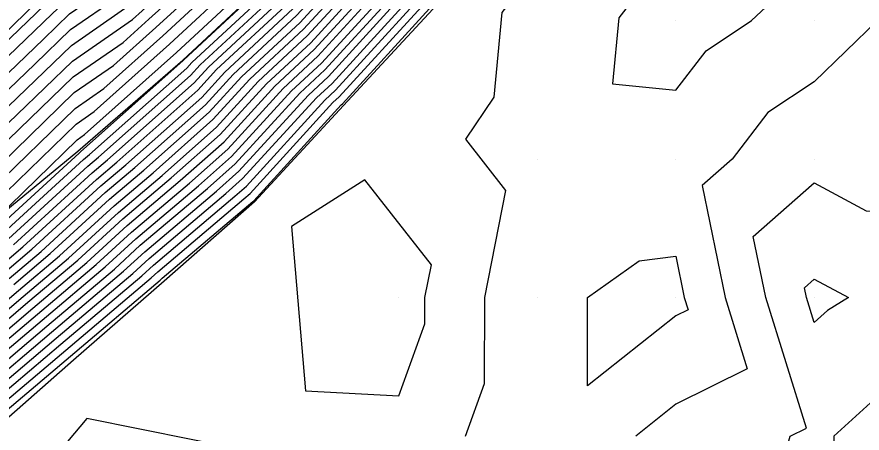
# Model space of a CAD drawing. Extents: x 2188792 to 2191981, y 386090 to 389710.
# Drawn here: x 2191092.6 to 2191153.7, y 388790.5 to 388820.5 of the extents above; entities that cross this region are included whole.
import ezdxf

# ---------------------------------------------------------------- set-up
doc = ezdxf.new("R2010")
doc.units = 0
for name, color, linetype in [('DTM Contours Major', 7, 'Continuous'), ('DTM Contours Minor', 7, 'Continuous'), ('Exist DTM QL2 LIDAR Elevation Point', 7, 'Continuous'), ('Exist Roads EOP', 7, 'Continuous'), ('PH Exist DTM Breakline', 7, 'Continuous')]:
    doc.layers.add(name, color=color, linetype=linetype)

msp = doc.modelspace()

# ---------------------------------------------------------------- linework, layer by layer
at = {"layer": 'DTM Contours Major'}
for points in [[(2191090.42, 388804.566), (2191097.132, 388810.71), (2191097.229, 388810.793), (2191104.642, 388817.379), (2191104.668, 388817.408), (2191111.298, 388823.565), (2191111.345, 388823.616), (2191117.953, 388829.756), (2191118.019, 388829.829), (2191124.606, 388835.952), (2191124.692, 388836.046), (2191131.293, 388842.365), (2191131.372, 388842.437), (2191137.985, 388848.767), (2191138.051, 388848.829), (2191144.676, 388855.171), (2191144.729, 388855.22), (2191151.367, 388861.575), (2191151.406, 388861.611), (2191158.058, 388867.98)], [(2191090.084, 388793.483), (2191095.148, 388797.771), (2191100.343, 388802.171), (2191101.871, 388803.569), (2191107.067, 388807.965), (2191108.674, 388809.393), (2191113.667, 388814.862), (2191115.139, 388816.229), (2191120.106, 388821.664), (2191121.605, 388823.057), (2191126.547, 388828.459), (2191128.074, 388829.879), (2191132.99, 388835.248), (2191134.554, 388836.744), (2191139.82, 388841.631), (2191141.242, 388842.993), (2191146.658, 388848.015), (2191147.93, 388849.232), (2191153.506, 388854.398), (2191154.618, 388855.462), (2191160.365, 388860.78), (2191161.306, 388861.681), (2191166.307, 388866.216)], [(2191091.743, 388802.087), (2191093.727, 388803.768), (2191098.711, 388808.33), (2191100.508, 388809.85), (2191105.986, 388814.717), (2191107.668, 388816.559), (2191112.578, 388821.119), (2191114.265, 388822.965), (2191119.17, 388827.523), (2191120.862, 388829.372), (2191125.762, 388833.928), (2191127.458, 388835.78), (2191132.38, 388840.491), (2191134.188, 388842.169), (2191139.07, 388846.843), (2191140.92, 388848.557), (2191145.761, 388853.191), (2191147.655, 388854.946), (2191152.451, 388859.537), (2191154.393, 388861.334), (2191159.141, 388865.88)], [(2191092.046, 388811.682), (2191096.718, 388816.206), (2191100.308, 388818.693), (2191102.178, 388820.369), (2191103.81, 388821.879), (2191108.838, 388826.869), (2191110.396, 388828.31), (2191115.498, 388833.38), (2191116.977, 388834.746), (2191122.158, 388839.901), (2191123.531, 388841.221), (2191128.818, 388846.485), (2191130.081, 388847.7), (2191135.477, 388853.076), (2191136.628, 388854.182), (2191142.136, 388859.674), (2191143.171, 388860.669), (2191148.523, 388865.689)], [(2191089.946, 388796.966), (2191093.445, 388799.929), (2191097.035, 388802.969), (2191100.291, 388805.95), (2191103.788, 388808.907), (2191107.33, 388812.055), (2191110.668, 388815.711), (2191113.858, 388818.674), (2191117.185, 388822.315), (2191120.388, 388825.29), (2191123.704, 388828.916), (2191126.918, 388831.904), (2191130.224, 388835.514), (2191133.467, 388838.618), (2191137.004, 388841.9), (2191140.156, 388844.918), (2191143.789, 388848.286), (2191146.846, 388851.212), (2191150.581, 388854.672), (2191153.535, 388857.5), (2191157.379, 388861.057), (2191160.224, 388863.781)], [(2191076.658, 388802.945), (2191095.2, 388820.754), (2191096.374, 388821.891), (2191097.948, 388822.981), (2191100.071, 388825.1), (2191111.672, 388836.665), (2191113.747, 388838.735), (2191115.735, 388840.719), (2191117.641, 388842.621), (2191132.837, 388857.768), (2191134.699, 388859.627), (2191136.487, 388861.41), (2191137.813, 388862.841)], [(2191125.032, 388790.275), (2191126.416, 388794.073), (2191126.417, 388800.275), (2191127.952, 388808.014), (2191125.066, 388811.698), (2191127.096, 388814.752), (2191127.691, 388820.858), (2191131.784, 388826.181), (2191136.439, 388832.235), (2191138.231, 388834.141), (2191145.084, 388837.348), (2191149.431, 388839.383), (2191156.011, 388843.119)], [(2191154.782, 388820.277), (2191150.217, 388815.856), (2191146.864, 388813.629), (2191144.279, 388810.277), (2191142.116, 388808.376), (2191143.77, 388800.275), (2191145.372, 388795.119), (2191140.216, 388792.566), (2191137.323, 388790.275)]]:
    msp.add_lwpolyline(points, dxfattribs=at)
at = {"layer": 'DTM Contours Minor'}
for points in [[(2191091.081, 388804.406), (2191097.448, 388810.234), (2191097.885, 388810.604), (2191104.91, 388816.846), (2191105.268, 388817.238), (2191111.554, 388823.076), (2191111.929, 388823.486), (2191118.196, 388829.309), (2191118.588, 388829.737), (2191124.837, 388835.547), (2191125.245, 388835.993), (2191131.511, 388841.99), (2191131.935, 388842.384), (2191138.202, 388848.382), (2191138.625, 388848.774), (2191144.893, 388854.775), (2191145.314, 388855.165), (2191151.584, 388861.167), (2191152.004, 388861.556), (2191158.275, 388867.56)], [(2191091.743, 388804.247), (2191097.764, 388809.758), (2191098.541, 388810.416), (2191105.179, 388816.314), (2191105.868, 388817.069), (2191111.81, 388822.587), (2191112.513, 388823.356), (2191118.44, 388828.863), (2191119.156, 388829.646), (2191125.068, 388835.143), (2191125.798, 388835.94), (2191131.728, 388841.615), (2191132.498, 388842.33), (2191138.419, 388847.997), (2191139.198, 388848.72), (2191145.11, 388854.379), (2191145.899, 388855.11), (2191151.801, 388860.76), (2191152.601, 388861.5), (2191158.491, 388867.14)], [(2191082.546, 388803.766), (2191092.677, 388813.497), (2191096.649, 388817.343), (2191101.001, 388820.358), (2191101.682, 388820.968), (2191102.276, 388821.518), (2191108.339, 388827.535), (2191108.83, 388827.989), (2191114.997, 388834.116), (2191115.378, 388834.469), (2191121.653, 388840.712), (2191121.915, 388840.964), (2191128.31, 388847.33), (2191128.448, 388847.463), (2191134.965, 388853.956), (2191134.977, 388853.967), (2191135.57, 388854.558), (2191141.543, 388860.519), (2191141.576, 388860.554), (2191141.693, 388860.67), (2191147.939, 388866.517)], [(2191092.404, 388804.087), (2191098.08, 388809.282), (2191099.197, 388810.227), (2191105.448, 388815.781), (2191106.468, 388816.899), (2191112.066, 388822.097), (2191113.097, 388823.226), (2191118.683, 388828.416), (2191119.725, 388829.555), (2191125.3, 388834.738), (2191126.352, 388835.886), (2191131.945, 388841.241), (2191133.061, 388842.276), (2191138.636, 388847.612), (2191139.772, 388848.666), (2191145.327, 388853.983), (2191146.484, 388855.055), (2191152.017, 388860.352), (2191153.198, 388861.445), (2191158.708, 388866.72)], [(2191090.057, 388794.18), (2191094.807, 388798.203), (2191099.682, 388802.331), (2191101.555, 388804.045), (2191106.411, 388808.153), (2191108.405, 388809.925), (2191113.067, 388815.032), (2191114.882, 388816.718), (2191119.522, 388821.794), (2191121.362, 388823.504), (2191125.978, 388828.55), (2191127.843, 388830.284), (2191132.437, 388835.301), (2191134.336, 388837.119), (2191139.257, 388841.685), (2191141.025, 388843.378), (2191146.084, 388848.069), (2191147.713, 388849.628), (2191152.921, 388854.452), (2191154.402, 388855.87), (2191159.768, 388860.835), (2191161.09, 388862.101), (2191165.758, 388866.335)], [(2191090.112, 388792.787), (2191095.488, 388797.34), (2191101.005, 388802.011), (2191102.187, 388803.093), (2191107.723, 388807.776), (2191108.943, 388808.86), (2191114.267, 388814.693), (2191115.395, 388815.74), (2191120.69, 388821.534), (2191121.849, 388822.611), (2191127.115, 388828.368), (2191128.305, 388829.474), (2191133.543, 388835.194), (2191134.771, 388836.37), (2191140.383, 388841.578), (2191141.459, 388842.608), (2191147.232, 388847.96), (2191148.147, 388848.836), (2191154.092, 388854.343), (2191154.835, 388855.055), (2191160.962, 388860.724), (2191161.523, 388861.261), (2191166.855, 388866.098)], [(2191090.139, 388792.09), (2191095.829, 388796.908), (2191101.666, 388801.852), (2191102.503, 388802.617), (2191108.379, 388807.588), (2191109.212, 388808.328), (2191114.867, 388814.523), (2191115.651, 388815.251), (2191121.274, 388821.404), (2191122.092, 388822.164), (2191127.683, 388828.276), (2191128.537, 388829.07), (2191134.096, 388835.141), (2191134.988, 388835.995), (2191140.946, 388841.524), (2191141.676, 388842.223), (2191147.806, 388847.906), (2191148.364, 388848.441), (2191154.677, 388854.288), (2191155.052, 388854.647), (2191161.559, 388860.669), (2191161.739, 388860.841), (2191167.404, 388865.979)], [(2191091.402, 388802.518), (2191093.066, 388803.927), (2191098.395, 388808.806), (2191099.852, 388810.039), (2191105.717, 388815.249), (2191107.068, 388816.729), (2191112.322, 388821.608), (2191113.681, 388823.095), (2191118.927, 388827.97), (2191120.293, 388829.463), (2191125.531, 388834.333), (2191126.905, 388835.833), (2191132.163, 388840.866), (2191133.625, 388842.222), (2191138.853, 388847.228), (2191140.346, 388848.612), (2191145.544, 388853.587), (2191147.07, 388855.001), (2191152.234, 388859.945), (2191153.795, 388861.39), (2191158.925, 388866.3)], [(2191092.083, 388801.655), (2191094.389, 388803.608), (2191099.027, 388807.854), (2191101.164, 388809.662), (2191106.254, 388814.184), (2191108.268, 388816.39), (2191112.834, 388820.63), (2191114.849, 388822.835), (2191119.414, 388827.077), (2191121.43, 388829.281), (2191125.993, 388833.523), (2191128.011, 388835.727), (2191132.598, 388840.117), (2191134.751, 388842.115), (2191139.288, 388846.458), (2191141.494, 388848.503), (2191145.978, 388852.795), (2191148.24, 388854.891), (2191152.668, 388859.13), (2191154.99, 388861.279), (2191159.358, 388865.461)], [(2191089.891, 388798.359), (2191092.764, 388800.792), (2191095.712, 388803.289), (2191099.659, 388806.902), (2191102.476, 388809.284), (2191106.792, 388813.119), (2191109.468, 388816.05), (2191113.346, 388819.652), (2191116.017, 388822.575), (2191119.901, 388826.183), (2191122.567, 388829.098), (2191126.456, 388832.713), (2191129.118, 388835.62), (2191133.032, 388839.367), (2191135.877, 388842.008), (2191139.722, 388845.688), (2191142.641, 388848.395), (2191146.412, 388852.004), (2191149.41, 388854.781), (2191153.101, 388858.315), (2191156.184, 388861.168), (2191159.791, 388864.621)], [(2191091.415, 388809.868), (2191096.786, 388815.069), (2191099.615, 388817.029), (2191102.674, 388819.77), (2191105.344, 388822.24), (2191109.337, 388826.203), (2191111.961, 388828.63), (2191116, 388832.643), (2191118.576, 388835.024), (2191122.662, 388839.089), (2191125.146, 388841.478), (2191129.326, 388845.64), (2191131.714, 388847.936), (2191135.99, 388852.196), (2191138.279, 388854.398), (2191142.653, 388858.758), (2191144.84, 388860.863), (2191149.099, 388864.857)], [(2191092.424, 388801.224), (2191095.051, 388803.448), (2191099.343, 388807.378), (2191101.82, 388809.473), (2191106.523, 388813.652), (2191108.868, 388816.22), (2191113.09, 388820.141), (2191115.433, 388822.705), (2191119.657, 388826.63), (2191121.999, 388829.19), (2191126.224, 388833.118), (2191128.564, 388835.674), (2191132.815, 388839.742), (2191135.314, 388842.061), (2191139.505, 388846.073), (2191142.068, 388848.449), (2191146.195, 388852.4), (2191148.825, 388854.836), (2191152.884, 388858.722), (2191155.587, 388861.223), (2191159.574, 388865.041)], [(2191079.602, 388803.355), (2191093.939, 388817.125), (2191096.512, 388819.617), (2191099.961, 388822.007), (2191104.613, 388826.649), (2191109.66, 388831.68), (2191114.336, 388836.346), (2191118.816, 388840.817), (2191123.112, 388845.104), (2191130.47, 388852.438), (2191134.83, 388856.788), (2191139.015, 388860.964), (2191139.695, 388861.698), (2191142.09, 388864.085)], [(2191089.919, 388797.662), (2191093.105, 388800.361), (2191096.374, 388803.129), (2191099.975, 388806.426), (2191103.132, 388809.096), (2191107.061, 388812.587), (2191110.068, 388815.881), (2191113.602, 388819.163), (2191116.601, 388822.445), (2191120.144, 388825.737), (2191123.136, 388829.007), (2191126.687, 388832.308), (2191129.671, 388835.567), (2191133.25, 388838.992), (2191136.441, 388841.954), (2191139.939, 388845.303), (2191143.215, 388848.34), (2191146.629, 388851.608), (2191149.995, 388854.726), (2191153.318, 388857.907), (2191156.781, 388861.112), (2191160.007, 388864.201)], [(2191090.785, 388808.054), (2191096.855, 388813.932), (2191098.922, 388815.364), (2191103.171, 388819.171), (2191106.878, 388822.602), (2191109.836, 388825.537), (2191113.527, 388828.951), (2191116.501, 388831.906), (2191120.175, 388835.302), (2191123.166, 388838.278), (2191126.762, 388841.736), (2191129.834, 388844.794), (2191133.347, 388848.173), (2191136.502, 388851.316), (2191139.93, 388854.613), (2191143.169, 388857.843), (2191146.509, 388861.056), (2191149.675, 388864.026)], [(2191075.186, 388802.74), (2191095.831, 388822.569), (2191096.306, 388823.028), (2191096.942, 388823.469), (2191097.8, 388824.325), (2191112.679, 388839.157), (2191113.453, 388839.93), (2191114.195, 388840.67), (2191114.906, 388841.38), (2191134.021, 388860.434), (2191134.634, 388861.046), (2191135.223, 388861.633), (2191136.873, 388863.413)], [(2191089.974, 388796.269), (2191093.786, 388799.498), (2191097.697, 388802.81), (2191100.607, 388805.474), (2191104.443, 388808.719), (2191107.599, 388811.522), (2191111.268, 388815.541), (2191114.114, 388818.185), (2191117.769, 388822.185), (2191120.631, 388824.844), (2191124.273, 388828.824), (2191127.149, 388831.499), (2191130.777, 388835.461), (2191133.684, 388838.243), (2191137.567, 388841.846), (2191140.373, 388844.533), (2191144.363, 388848.232), (2191147.062, 388850.816), (2191151.166, 388854.617), (2191153.751, 388857.092), (2191157.976, 388861.002), (2191160.44, 388863.361)], [(2191090.001, 388795.573), (2191094.126, 388799.066), (2191098.358, 388802.65), (2191100.923, 388804.998), (2191105.099, 388808.53), (2191107.867, 388810.99), (2191111.868, 388815.372), (2191114.37, 388817.696), (2191118.353, 388822.054), (2191120.875, 388824.397), (2191124.841, 388828.733), (2191127.381, 388831.094), (2191131.33, 388835.407), (2191133.902, 388837.868), (2191138.13, 388841.793), (2191140.591, 388844.148), (2191144.937, 388848.177), (2191147.279, 388850.42), (2191151.751, 388854.562), (2191153.968, 388856.685), (2191158.573, 388860.946), (2191160.657, 388862.941)], [(2191090.154, 388806.239), (2191096.924, 388812.795), (2191098.229, 388813.7), (2191103.667, 388818.571), (2191108.412, 388822.963), (2191110.335, 388824.871), (2191115.093, 388829.272), (2191117.003, 388831.17), (2191121.774, 388835.579), (2191123.67, 388837.467), (2191128.378, 388841.993), (2191130.343, 388843.949), (2191134.98, 388848.409), (2191137.015, 388850.436), (2191141.581, 388854.828), (2191143.686, 388856.927), (2191148.178, 388861.25), (2191150.252, 388863.194)], [(2191078.13, 388803.15), (2191094.569, 388818.94), (2191096.443, 388820.754), (2191098.955, 388822.494), (2191102.342, 388825.874), (2191110.666, 388834.172), (2191114.042, 388837.541), (2191117.276, 388840.768), (2191120.377, 388843.862), (2191131.653, 388855.103), (2191134.765, 388858.208), (2191137.751, 388861.187), (2191138.754, 388862.27)], [(2191081.074, 388803.561), (2191093.308, 388815.311), (2191096.58, 388818.48), (2191100.967, 388821.519), (2191106.884, 388827.423), (2191108.653, 388829.187), (2191114.63, 388835.152), (2191120.357, 388840.866), (2191125.847, 388846.345), (2191129.286, 388849.772), (2191134.895, 388855.369), (2191140.279, 388860.741), (2191140.635, 388861.126), (2191141.891, 388862.378)], [(2191090.029, 388794.876), (2191094.467, 388798.635), (2191099.02, 388802.49), (2191101.239, 388804.522), (2191105.755, 388808.342), (2191108.136, 388810.457), (2191112.468, 388815.202), (2191114.626, 388817.207), (2191118.938, 388821.924), (2191121.118, 388823.951), (2191125.41, 388828.642), (2191127.612, 388830.689), (2191131.884, 388835.354), (2191134.119, 388837.494), (2191138.693, 388841.739), (2191140.808, 388843.763), (2191145.511, 388848.123), (2191147.496, 388850.024), (2191152.336, 388854.507), (2191154.185, 388856.277), (2191159.17, 388860.891), (2191160.873, 388862.521)], [(2191091.139, 388805.99), (2191096.992, 388811.659), (2191097.536, 388812.035), (2191104.164, 388817.972), (2191109.946, 388823.325), (2191110.834, 388824.205), (2191116.658, 388829.593), (2191117.504, 388830.433), (2191123.373, 388835.857), (2191124.175, 388836.655), (2191129.994, 388842.25), (2191130.851, 388843.104), (2191136.614, 388848.646), (2191137.527, 388849.556), (2191143.232, 388855.044), (2191144.202, 388856.011), (2191149.848, 388861.443), (2191150.828, 388862.363)], [(2191090.167, 388791.394), (2191096.17, 388796.477), (2191102.328, 388801.692), (2191102.819, 388802.141), (2191109.035, 388807.399), (2191109.48, 388807.795), (2191115.467, 388814.353), (2191115.907, 388814.761), (2191121.858, 388821.274), (2191122.336, 388821.718), (2191128.252, 388828.185), (2191128.768, 388828.665), (2191134.65, 388835.088), (2191135.206, 388835.62), (2191141.509, 388841.47), (2191141.893, 388841.838), (2191148.38, 388847.852), (2191148.581, 388848.045), (2191155.262, 388854.233)], [(2191090.195, 388790.697), (2191096.51, 388796.045), (2191102.99, 388801.532), (2191103.134, 388801.665), (2191109.69, 388807.211), (2191109.749, 388807.263), (2191116.067, 388814.184), (2191116.163, 388814.272), (2191122.442, 388821.143), (2191122.579, 388821.271), (2191128.82, 388828.094), (2191128.999, 388828.26), (2191135.203, 388835.035), (2191135.423, 388835.245), (2191142.073, 388841.416), (2191142.111, 388841.453), (2191143.458, 388842.702), (2191148.924, 388845.26), (2191150.921, 388846.394), (2191157.017, 388849.41)], [(2191160.101, 388830.278), (2191158.019, 388838.094), (2191149.938, 388833.506), (2191148.397, 388832.784), (2191145.968, 388831.648), (2191138.974, 388824.207), (2191137.445, 388822.218), (2191136.1, 388820.468), (2191135.634, 388815.696), (2191140.216, 388815.259), (2191142.401, 388818.092), (2191145.689, 388820.277), (2191150.217, 388824.523), (2191160.101, 388830.278)], [(2191122.109, 388798.38), (2191122.109, 388800.275), (2191122.578, 388802.64), (2191117.774, 388808.772), (2191112.465, 388805.41), (2191113.485, 388793.547), (2191120.214, 388793.178), (2191122.109, 388798.38)], [(2191149.64, 388790.851), (2191146.712, 388800.275), (2191145.813, 388804.679), (2191150.217, 388808.547), (2191153.956, 388806.537), (2191160.218, 388806.454), (2191164.322, 388800.275), (2191160.218, 388796.91), (2191156.134, 388794.358), (2191151.627, 388790.275), (2191151.636, 388781.693), (2191156.004, 388780.274), (2191156.446, 388776.502), (2191152.873, 388770.273), (2191150.217, 388769.301), (2191147.638, 388770.273), (2191147.436, 388773.054), (2191147.79, 388780.274), (2191147.804, 388787.861), (2191148.477, 388790.275), (2191149.64, 388790.851)], [(2191133.835, 388793.895), (2191133.845, 388800.275), (2191137.573, 388802.919), (2191140.216, 388803.273), (2191140.828, 388800.275), (2191141.104, 388799.388), (2191140.216, 388798.948), (2191133.835, 388793.895)], [(2191149.655, 388800.275), (2191149.511, 388800.982), (2191150.217, 388801.602), (2191152.685, 388800.275), (2191151.166, 388799.327), (2191150.217, 388798.467), (2191149.655, 388800.275)], [(2191104.875, 388775.61), (2191108.9, 388780.274), (2191109.171, 388789.233), (2191097.687, 388791.542), (2191093.633, 388786.699), (2191087.732, 388782.764), (2191084.334, 388780.929), (2191077.643, 388776.355), (2191081.172, 388761.234), (2191082.416, 388760.272), (2191090.211, 388751.158), (2191094.27, 388756.213), (2191097.271, 388760.272), (2191098.857, 388761.627), (2191096.239, 388770.273), (2191100.212, 388775.241), (2191104.875, 388775.61)]]:
    msp.add_lwpolyline(points, dxfattribs=at)
at = {"layer": 'Exist DTM QL2 LIDAR Elevation Point'}
for p, q in [((2191140.216, 388820.277), (2191140.216, 388820.277)), ((2191150.217, 388820.277), (2191150.217, 388820.277)), ((2191130.215, 388810.277), (2191130.215, 388810.277)), ((2191140.216, 388810.277), (2191140.216, 388810.277)), ((2191150.217, 388810.277), (2191150.217, 388810.277)), ((2191120.214, 388800.275), (2191120.214, 388800.275)), ((2191130.215, 388800.275), (2191130.215, 388800.275)), ((2191140.216, 388800.275), (2191140.216, 388800.275)), ((2191150.217, 388800.275), (2191150.217, 388800.275))]:
    msp.add_line(p, q, dxfattribs=at)
at = {"layer": 'Exist Roads EOP'}
msp.add_lwpolyline([(2191134.602, 388861.742), (2191096.259, 388823.8), (2191059.297, 388787.244), (2191021.316, 388749.148), (2190986.543, 388714.398), (2190949.487, 388676.464), (2190915.386, 388640.384), (2190880.06, 388601.534), (2190847.373, 388563.892), (2190814.156, 388524.043), (2190784.01, 388486.17), (2190753.438, 388446.547), (2190720.707, 388403.308), (2190691.569, 388363.271), (2190662.389, 388323.233), (2190633.272, 388282.773), (2190602.912, 388240.265), (2190571.201, 388196.09), (2190539.16, 388151.522), (2190509, 388109.198), (2190478.709, 388067.021), (2190448.893, 388024.678), (2190418.629, 387982.769)], dxfattribs=at)
at = {"layer": 'PH Exist DTM Breakline'}
for points in [[(2191158.045, 388868.006), (2191151.345, 388861.617), (2191144.645, 388855.228), (2191137.944, 388848.839), (2191131.244, 388842.45), (2191124.544, 388836.06), (2191117.903, 388829.847), (2191111.261, 388823.635), (2191104.62, 388817.422)], [(2191109.79, 388807.182), (2191116.234, 388814.137), (2191122.678, 388821.091), (2191129.122, 388828.045), (2191135.565, 388835), (2191142.134, 388841.411), (2191148.704, 388847.821), (2191155.273, 388854.232), (2191161.842, 388860.643), (2191167.556, 388865.946)], [(2190973.964, 388688.272), (2190979.494, 388694.265), (2190985.024, 388700.258), (2190990.554, 388706.251), (2190996.083, 388712.244), (2191001.208, 388717.797), (2191006.333, 388723.349), (2191011.458, 388728.902), (2191016.582, 388734.454), (2191023.393, 388741.079), (2191030.203, 388747.704), (2191037.014, 388754.329), (2191043.824, 388760.953), (2191050.026, 388767.277), (2191056.227, 388773.6), (2191062.428, 388779.924), (2191068.629, 388786.247), (2191074.83, 388792.571), (2191082.234, 388798.663), (2191089.638, 388804.755), (2191097.041, 388810.847), (2191104.62, 388817.422)], [(2191109.79, 388807.182), (2191103.267, 388801.465), (2191096.744, 388795.749), (2191090.221, 388790.032), (2191082.777, 388783.752), (2191075.333, 388777.473), (2191067.89, 388771.193), (2191060.446, 388764.913), (2191053.772, 388758.31), (2191047.099, 388751.706), (2191040.425, 388745.102), (2191033.752, 388738.498), (2191027.405, 388731.63), (2191021.058, 388724.762), (2191014.711, 388717.894), (2191008.363, 388711.025), (2191001.654, 388703.754), (2190994.944, 388696.483), (2190988.234, 388689.212)]]:
    msp.add_lwpolyline(points, dxfattribs=at)

doc.saveas('drawing.dxf')
